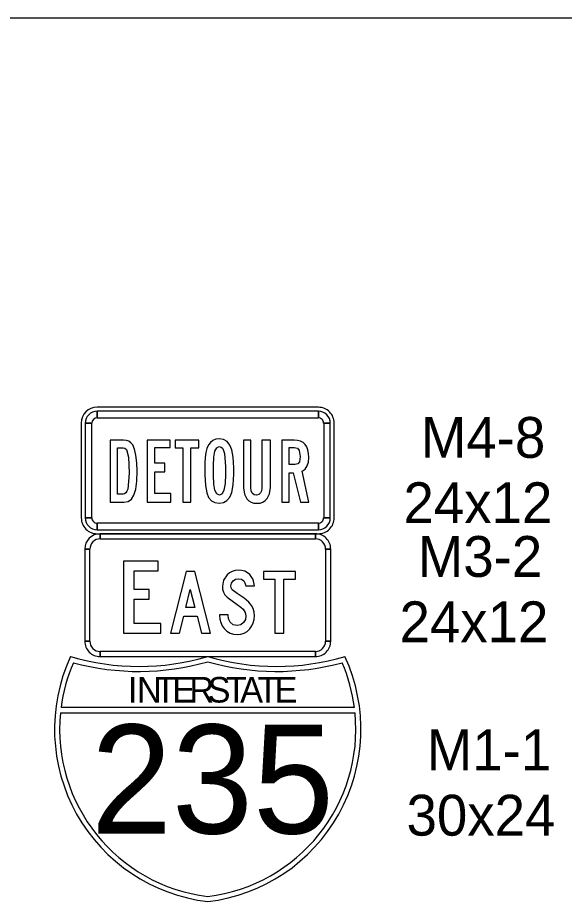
# Model space of a CAD drawing. Extents: x -1403959 to 81668, y -1400582 to 11018.
# Drawn here: x 16158.5 to 16359.2, y 9619 to 9944 of the extents above; entities that cross this region are included whole.
import ezdxf

# ---------------------------------------------------------------- set-up
doc = ezdxf.new("R2010")
doc.units = 0
for name, color, linetype in [('tdCiInt', 7, 'Continuous'), ('tdCiStrucDataNonCell', 7, 'Continuous'), ('tdRailIA_Int_RR', 7, 'Continuous'), ('tdRailUP', 7, 'Continuous')]:
    doc.layers.add(name, color=color, linetype=linetype)

msp = doc.modelspace()

# ---------------------------------------------------------------- linework, layer by layer
at = {"layer": 'tdCiInt'}
for p, q in [((16268.91, 9800.89), (16187.65, 9800.89)), ((16187.65, 9797.02), (16187.65, 9799.42)), ((16268.91, 9799.42), (16268.91, 9797.02)), ((16181.85, 9795.09), (16181.85, 9760.26)), ((16183.3, 9795.09), (16185.72, 9795.09)), ((16270.85, 9795.09), (16273.26, 9795.09)), ((16274.72, 9760.26), (16274.72, 9795.09)), ((16185.72, 9760.26), (16183.3, 9760.26)), ((16273.26, 9760.26), (16270.85, 9760.26)), ((16187.65, 9755.93), (16187.65, 9758.33)), ((16268.91, 9758.33), (16268.91, 9755.93)), ((16187.65, 9754.46), (16268.91, 9754.46)), ((16267.79, 9754.46), (16188.77, 9754.46)), ((16188.77, 9752.58), (16188.77, 9754.46)), ((16267.79, 9754.46), (16267.79, 9752.58)), ((16183.13, 9748.81), (16183.13, 9714.95)), ((16183.13, 9748.81), (16185.01, 9748.81)), ((16271.55, 9748.81), (16273.43, 9748.81)), ((16273.43, 9714.95), (16273.43, 9748.81)), ((16185.01, 9714.95), (16183.13, 9714.95)), ((16273.43, 9714.95), (16271.55, 9714.95)), ((16188.77, 9709.31), (16188.77, 9711.19)), ((16267.79, 9711.19), (16267.79, 9709.31)), ((16188.77, 9709.31), (16267.79, 9709.31))]:
    msp.add_line(p, q, dxfattribs=at)
for points in [[(16268.91, 9799.42), (16187.65, 9799.42), (16187.65, 9797.02), (16268.91, 9797.02), (16268.91, 9799.42)], [(16183.3, 9795.09), (16183.3, 9760.26), (16185.72, 9760.26), (16185.72, 9795.09), (16183.3, 9795.09)], [(16273.26, 9760.26), (16273.26, 9795.09), (16270.85, 9795.09), (16270.85, 9760.26), (16273.26, 9760.26)], [(16206.03, 9766.07), (16214.76, 9766.07), (16214.76, 9769.19), (16208.86, 9769.19), (16208.86, 9777.23), (16212.58, 9777.23), (16212.58, 9780.35), (16208.86, 9780.35), (16208.86, 9786.16), (16214.44, 9786.16), (16214.44, 9788.84), (16206.03, 9788.84)], [(16216.35, 9788.84), (16216.35, 9786.04), (16219.17, 9786.04), (16219.17, 9766.07), (16222.11, 9766.07), (16222.11, 9786.04), (16225.07, 9786.04), (16225.07, 9788.84)], [(16241.44, 9788.84), (16241.44, 9771.3), (16241.73, 9769.04), (16242.61, 9767.28), (16243.33, 9766.55), (16244.2, 9766.03), (16245.21, 9765.72), (16246.37, 9765.62), (16247.52, 9765.73), (16248.52, 9766.06), (16249.4, 9766.6), (16250.14, 9767.38), (16251.01, 9769.16), (16251.31, 9771.44), (16251.31, 9788.84), (16248.13, 9788.84), (16248.13, 9771.16), (16248.02, 9770.21), (16247.67, 9769.43), (16247.02, 9768.81), (16246.16, 9768.61), (16245.27, 9768.78), (16244.62, 9769.3), (16244.24, 9770.17), (16244.12, 9771.39), (16244.12, 9788.84)], [(16187.65, 9755.93), (16268.91, 9755.93), (16268.91, 9758.33), (16187.65, 9758.33), (16187.65, 9755.93)], [(16267.79, 9754.46), (16188.77, 9754.46), (16188.77, 9752.58), (16267.79, 9752.58), (16267.79, 9754.46)], [(16183.13, 9748.81), (16183.13, 9714.95), (16185.01, 9714.95), (16185.01, 9748.81), (16183.13, 9748.81)], [(16273.43, 9714.95), (16273.43, 9748.81), (16271.55, 9748.81), (16271.55, 9714.95), (16273.43, 9714.95)], [(16211.04, 9721.5), (16201.26, 9721.5), (16201.26, 9730.36), (16206.81, 9730.36), (16206.81, 9734), (16201.26, 9734), (16201.26, 9740.77), (16210.03, 9740.77), (16210.03, 9744.42), (16197.38, 9744.42), (16197.38, 9717.86), (16211.04, 9717.86)], [(16211.04, 9721.5), (16201.26, 9721.5), (16201.26, 9730.36), (16206.81, 9730.36), (16206.81, 9734), (16201.26, 9734), (16201.26, 9740.77), (16210.03, 9740.77), (16210.03, 9744.42), (16197.38, 9744.42), (16197.38, 9717.86), (16211.04, 9717.86)], [(16232.6, 9724.7), (16232.6, 9724.49), (16232.7, 9723.1), (16233.03, 9721.82), (16233.59, 9720.64), (16234.37, 9719.57), (16235.35, 9718.62), (16236.47, 9717.95), (16237.69, 9717.55), (16239.05, 9717.41), (16240.41, 9717.54), (16241.64, 9717.93), (16242.74, 9718.58), (16243.72, 9719.5), (16244.48, 9720.56), (16245.02, 9721.72), (16245.35, 9722.98), (16245.46, 9724.36), (16245.33, 9725.68), (16244.94, 9726.94), (16244.3, 9728.13), (16243.42, 9729.25), (16241.7, 9730.73), (16239.05, 9732.54), (16237.31, 9733.85), (16236.93, 9734.52), (16236.8, 9735.28), (16237.01, 9736.29), (16237.62, 9737.15), (16238.5, 9737.73), (16239.56, 9737.93), (16240.69, 9737.74), (16241.51, 9737.19), (16241.96, 9736.42), (16242.29, 9735.28), (16245.46, 9735.28), (16244.94, 9737.61), (16243.74, 9739.43), (16242.85, 9740.14), (16241.85, 9740.66), (16240.72, 9740.97), (16239.47, 9741.07), (16238.31, 9740.96), (16237.24, 9740.63), (16236.25, 9740.08), (16235.36, 9739.31), (16234.06, 9737.4), (16233.64, 9735.19), (16233.74, 9734.04), (16234.07, 9732.99), (16234.61, 9732.03), (16235.38, 9731.15), (16239.08, 9728.5), (16240.45, 9727.46), (16241.3, 9726.68), (16242.06, 9725.54), (16242.31, 9724.33), (16242.09, 9722.98), (16241.44, 9721.84), (16240.37, 9721), (16239.05, 9720.72), (16237.65, 9721.03), (16236.57, 9721.96), (16235.94, 9723.21), (16235.75, 9724.7)], [(16232.6, 9724.7), (16232.6, 9724.49), (16232.7, 9723.1), (16233.03, 9721.82), (16233.59, 9720.64), (16234.37, 9719.57), (16235.35, 9718.62), (16236.47, 9717.95), (16237.69, 9717.55), (16239.05, 9717.41), (16240.41, 9717.54), (16241.64, 9717.93), (16242.74, 9718.58), (16243.72, 9719.5), (16244.48, 9720.56), (16245.02, 9721.72), (16245.35, 9722.98), (16245.46, 9724.36), (16245.33, 9725.68), (16244.94, 9726.94), (16244.3, 9728.13), (16243.42, 9729.25), (16241.7, 9730.73), (16239.05, 9732.54), (16237.31, 9733.85), (16236.93, 9734.52), (16236.8, 9735.28), (16237.01, 9736.29), (16237.62, 9737.15), (16238.5, 9737.73), (16239.56, 9737.93), (16240.69, 9737.74), (16241.51, 9737.19), (16241.96, 9736.42), (16242.29, 9735.28), (16245.46, 9735.28), (16244.94, 9737.61), (16243.74, 9739.43), (16242.85, 9740.14), (16241.85, 9740.66), (16240.72, 9740.97), (16239.47, 9741.07), (16238.31, 9740.96), (16237.24, 9740.63), (16236.25, 9740.08), (16235.36, 9739.31), (16234.06, 9737.4), (16233.64, 9735.19), (16233.74, 9734.04), (16234.07, 9732.99), (16234.61, 9732.03), (16235.38, 9731.15), (16239.08, 9728.5), (16240.45, 9727.46), (16241.3, 9726.68), (16242.06, 9725.54), (16242.31, 9724.33), (16242.09, 9722.98), (16241.44, 9721.84), (16240.37, 9721), (16239.05, 9720.72), (16237.65, 9721.03), (16236.57, 9721.96), (16235.94, 9723.21), (16235.75, 9724.7)], [(16252.91, 9717.86), (16256.21, 9717.86), (16256.21, 9737.77), (16260.46, 9737.77), (16260.46, 9740.63), (16248.75, 9740.63), (16248.75, 9737.77), (16252.91, 9737.77)], [(16252.91, 9717.86), (16256.21, 9717.86), (16256.21, 9737.77), (16260.46, 9737.77), (16260.46, 9740.63), (16248.75, 9740.63), (16248.75, 9737.77), (16252.91, 9737.77)], [(16188.77, 9709.31), (16267.79, 9709.31), (16267.79, 9711.19), (16188.77, 9711.19), (16188.77, 9709.31)]]:
    msp.add_lwpolyline(points, close=True, dxfattribs=at)
for points in [[(16192.51, 9766.07), (16197.47, 9766.07), (16199.02, 9766.34), (16200.27, 9767.16), (16201.19, 9768.59), (16201.86, 9770.79), (16202.25, 9773.75), (16202.39, 9777.47), (16202.26, 9780.48), (16201.9, 9783.27), (16201.37, 9785.57), (16200.73, 9787.08), (16200.1, 9787.84), (16199.34, 9788.4), (16198.42, 9788.73), (16197.36, 9788.84), (16192.51, 9788.84), (16192.51, 9766.07)], [(16237.83, 9778.61), (16237.66, 9782.54), (16237.16, 9785.3), (16236.42, 9787.04), (16235.39, 9788.29), (16234.08, 9789.03), (16232.5, 9789.28), (16231.26, 9789.14), (16230.18, 9788.73), (16229.27, 9788.02), (16228.53, 9787.06), (16227.95, 9785.81), (16227.54, 9784.29), (16227.29, 9782.49), (16227.22, 9780.42), (16227.26, 9779.04), (16227.26, 9776.15), (16227.42, 9772.22), (16227.91, 9769.49), (16228.62, 9767.79), (16229.62, 9766.58), (16230.91, 9765.86), (16232.5, 9765.62), (16234.06, 9765.86), (16235.35, 9766.6), (16236.37, 9767.83), (16237.11, 9769.56), (16237.65, 9772.39), (16237.83, 9776.29), (16237.83, 9778.61)], [(16265.39, 9782.44), (16265.3, 9783.93), (16265.05, 9785.23), (16264.63, 9786.32), (16264.05, 9787.23), (16263.29, 9787.93), (16262.37, 9788.43), (16261.28, 9788.73), (16260.04, 9788.84), (16255.51, 9788.84), (16255.51, 9766.07), (16258.19, 9766.07), (16258.19, 9776.77), (16259.69, 9776.77), (16262.3, 9766.07), (16265.39, 9766.07), (16262.98, 9777.4), (16264.03, 9778.22), (16264.78, 9779.34), (16265.23, 9780.74), (16265.39, 9782.44)], [(16195.19, 9769), (16195.19, 9786.04), (16197.18, 9786.04), (16197.89, 9785.86), (16198.49, 9785.33), (16199.15, 9782.61), (16199.38, 9776.86), (16199.21, 9773.69), (16198.9, 9770.86), (16198.62, 9770.04), (16198.25, 9769.46), (16197.77, 9769.11), (16197.19, 9769), (16195.19, 9769)], [(16234.78, 9779.13), (16234.81, 9776.17), (16234.66, 9772.85), (16234.25, 9770.5), (16233.56, 9769.08), (16232.59, 9768.61), (16231.6, 9769.06), (16230.9, 9770.43), (16230.48, 9772.71), (16230.34, 9775.91), (16230.34, 9779.47), (16230.47, 9782.54), (16230.88, 9784.72), (16231.57, 9786.02), (16232.53, 9786.46), (16233.17, 9786.3), (16233.7, 9785.83), (16234.12, 9785.04), (16234.43, 9783.95), (16234.78, 9779.13)], [(16262.21, 9782.79), (16261.94, 9780.84), (16261.33, 9780.13), (16260.37, 9779.91), (16258.19, 9779.91), (16258.19, 9786.16), (16260.07, 9786.16), (16261.19, 9785.89), (16261.9, 9785.07), (16262.21, 9782.79)], [(16214.6, 9717.86), (16217.9, 9717.86), (16219.45, 9724.13), (16224.36, 9724.13), (16225.97, 9717.86), (16229.3, 9717.86), (16223.55, 9740.63), (16220.34, 9740.63), (16214.6, 9717.86)], [(16214.6, 9717.86), (16217.9, 9717.86), (16219.45, 9724.13), (16224.36, 9724.13), (16225.97, 9717.86), (16229.3, 9717.86), (16223.55, 9740.63), (16220.34, 9740.63), (16214.6, 9717.86)], [(16220.25, 9727.37), (16221.85, 9733.98), (16223.55, 9727.37), (16220.25, 9727.37)], [(16220.25, 9727.37), (16221.85, 9733.98), (16223.55, 9727.37), (16220.25, 9727.37)]]:
    msp.add_lwpolyline(points, dxfattribs=at)
for centre, radius, start, end in [((16187.65, 9795.09), 5.8, 90.0002, 179.9998), ((16187.65, 9795.09), 4.35, 90.0002, 179.9998), ((16268.91, 9795.09), 5.8, 0, 90.0002), ((16268.91, 9795.09), 4.35, 0, 90.0002), ((16187.65, 9795.09), 1.93, 90.0002, 179.9998), ((16268.91, 9795.09), 1.93, 0, 90.0002), ((16187.65, 9760.26), 5.8, 179.9998, 270.0001), ((16187.65, 9760.26), 4.35, 179.9998, 270.0001), ((16187.65, 9760.26), 1.93, 179.9998, 270.0001), ((16268.91, 9760.26), 5.8, 270.0001, 0.0003), ((16268.91, 9760.26), 4.35, 270.0001, 0.0003), ((16268.91, 9760.26), 1.93, 270.0001, 0.0003), ((16188.77, 9748.81), 5.64, 90.0002, 179.9998), ((16188.77, 9748.81), 5.64, 90.0002, 179.9998), ((16267.79, 9748.81), 5.64, 0, 90.0002), ((16267.79, 9748.81), 5.64, 0, 90.0002), ((16188.77, 9748.81), 3.76, 90.0002, 179.9998), ((16267.79, 9748.81), 3.76, 0, 90.0002), ((16188.77, 9714.95), 5.64, 179.9998, 270.0001), ((16188.77, 9714.95), 5.64, 179.9998, 270.0001), ((16188.77, 9714.95), 3.76, 179.9998, 270.0001), ((16267.79, 9714.95), 5.64, 270.0001, 0.0003), ((16267.79, 9714.95), 5.64, 270.0001, 0.0003), ((16267.79, 9714.95), 3.76, 270.0001, 0.0003)]:
    msp.add_arc(centre, radius, start, end, dxfattribs=at)
at = {"layer": 'tdCiStrucDataNonCell'}
for p, q in [((16174.2, 9688.68), (16282.36, 9688.68)), ((16174.2, 9688.68), (16282.36, 9688.68)), ((16282.14, 9690.56), (16174.42, 9690.56)), ((16282.14, 9690.56), (16174.42, 9690.56))]:
    msp.add_line(p, q, dxfattribs=at)
for centre, radius, start, end in [((16235.78, 9682.61), 63.75, 155.2469, 263.2437), ((16203.08, 9795.71), 90, 253.7424, 286.2577), ((16202.95, 9795.74), 91.88, 254.8528, 286.0062), ((16202.95, 9795.74), 91.88, 254.8528, 286.0062), ((16220.78, 9682.61), 63.75, 276.7564, 24.7532), ((16253.48, 9795.71), 90, 253.7424, 286.2577), ((16253.61, 9795.74), 91.88, 253.9939, 285.1473), ((16253.61, 9795.74), 91.88, 253.9939, 285.1473), ((16235.78, 9682.61), 61.88, 156.7269, 172.6247), ((16235.78, 9682.61), 61.88, 156.7269, 172.6247), ((16220.78, 9682.61), 61.88, 7.3752, 23.2733), ((16220.78, 9682.61), 61.88, 7.3752, 23.2733), ((16235.78, 9682.6), 61.88, 174.3597, 263.0392), ((16235.78, 9682.6), 61.88, 174.3597, 263.0392), ((16220.78, 9682.6), 61.88, 276.9609, 5.6399), ((16220.78, 9682.6), 61.88, 276.9609, 5.6399)]:
    msp.add_arc(centre, radius, start, end, dxfattribs=at)
at = {"layer": 'tdRailUP'}
msp.add_lwpolyline([(13732.52, 9944.02), (16867.53, 9944.02), (16867.53, 7924.02), (13732.52, 7924.02)], close=True, dxfattribs=at)

# ---------------------------------------------------------------- texts
at = {"layer": 'tdCiStrucDataNonCell'}
for s, height, p in [('I', 9.38, (16199.01, 9692.43)), ('I', 9.38, (16199.01, 9692.43)), ('N', 9.38, (16202.31, 9692.43)), ('N', 9.38, (16202.31, 9692.43)), ('T', 9.38, (16209.02, 9692.43)), ('T', 9.38, (16209.02, 9692.43)), ('E', 9.38, (16215.29, 9692.43)), ('E', 9.38, (16215.29, 9692.43)), ('R', 9.38, (16221.56, 9692.43)), ('R', 9.38, (16221.56, 9692.43)), ('S', 9.38, (16228.27, 9692.43)), ('S', 9.38, (16228.27, 9692.43)), ('T', 9.38, (16234.98, 9692.43)), ('T', 9.38, (16234.98, 9692.43)), ('A', 9.38, (16240.2, 9692.43)), ('A', 9.38, (16240.2, 9692.43)), ('T', 9.38, (16246.59, 9692.43)), ('T', 9.38, (16246.59, 9692.43)), ('E', 9.38, (16252.86, 9692.43)), ('E', 9.38, (16252.86, 9692.43)), ('235', 40, (16185.39, 9644.31)), ('235', 40, (16185.39, 9644.31))]:
    msp.add_text(s, height=height, dxfattribs=at).set_placement(p)
at = {"layer": 'tdRailIA_Int_RR'}
for s, p in [('M4-8', (16306.51, 9782.33)), ('24x12', (16300.15, 9758.33)), ('M3-2', (16305.4, 9738.59)), ('24x12', (16298.7, 9714.59)), ('M1-1', (16308.69, 9667.54)), ('30x24', (16301.27, 9643.54))]:
    msp.add_text(s, height=15, dxfattribs=at).set_placement(p)

doc.saveas('drawing.dxf')
